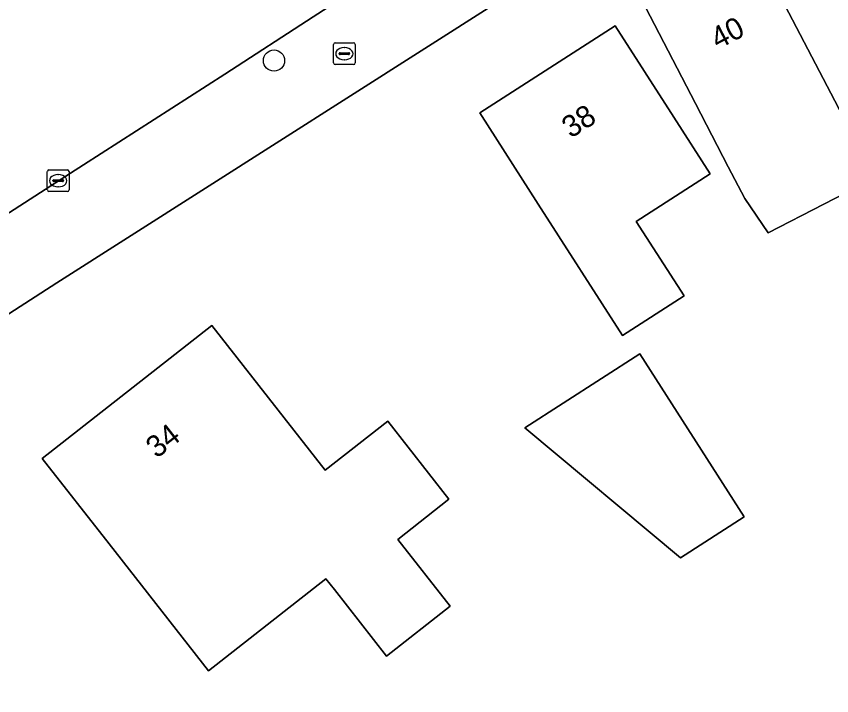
# Model space of a CAD drawing. Extents: x 160157 to 160921, y 381516 to 382045.
# Drawn here: x 160353.37 to 160390.97, y 381643.2 to 381674.5 of the extents above; entities that cross this region are included whole.
import ezdxf

# ---------------------------------------------------------------- set-up
doc = ezdxf.new("R2010")
doc.units = 0
for name, color, linetype in [('IMGEO_Boom', 7, 'Continuous'), ('IMGEO_Brandkraan', 7, 'Continuous'), ('IMGEO_Erf', 7, 'Continuous'), ('IMGEO_Kolk', 7, 'Continuous'), ('IMGEO_Pand', 7, 'Continuous'), ('IMGEO_Pand_nummerreeks', 7, 'Continuous'), ('IMGEO_Rijbaan_lokaal_open', 7, 'Continuous'), ('IMGEO_Voetpad_open', 7, 'Continuous')]:
    doc.layers.add(name, color=color, linetype=linetype)

msp = doc.modelspace()

# ---------------------------------------------------------------- linework, layer by layer
at = {"layer": 'IMGEO_Boom'}
msp.add_circle((160365.256, 381672.461), 0.489, dxfattribs=at)
at = {"layer": 'IMGEO_Brandkraan'}
for p, q in [((160368, 381672.35), (160368, 381673.202)), ((160368.075, 381673.276), (160368.927, 381673.276)), ((160369.001, 381673.202), (160369.001, 381672.35)), ((160368.259, 381672.77), (160368.259, 381672.782)), ((160368.697, 381672.733), (160368.299, 381672.733)), ((160368.302, 381672.819), (160368.7, 381672.819)), ((160368.488, 381673.056), (160368.513, 381673.056)), ((160368.743, 381672.782), (160368.743, 381672.77)), ((160368.511, 381672.496), (160368.486, 381672.496)), ((160368.927, 381672.276), (160368.075, 381672.276))]:
    msp.add_line(p, q, dxfattribs=at)
for points in [[(160368, 381672.35), (160368, 381673.202)], [(160368.075, 381673.276), (160368.927, 381673.276)], [(160369.001, 381673.202), (160369.001, 381672.35)], [(160368.927, 381672.276), (160368.075, 381672.276)]]:
    msp.add_lwpolyline(points, dxfattribs=at)
for centre, radius, start, end in [((160368.077, 381673.2), 0.0765, 91.552, 178.448), ((160368.077, 381673.2), 0.0765, 91.552, 178.448), ((160368.925, 381673.2), 0.0765, 1.552, 88.448), ((160368.925, 381673.2), 0.0765, 1.552, 88.448), ((160368.299, 381672.779), 0.0403, 85.8775, 175.7526), ((160368.296, 381672.769), 0.0366, 178.938, 274.7102), ((160368.7, 381672.776), 0.043, 264.8664, 352.4533), ((160368.704, 381672.781), 0.0386, 1.7309, 96.639), ((160368.077, 381672.352), 0.0765, 181.552, 268.448), ((160368.077, 381672.352), 0.0765, 181.552, 268.448), ((160368.925, 381672.352), 0.0765, 271.552, 358.448), ((160368.925, 381672.352), 0.0765, 271.552, 358.448)]:
    msp.add_arc(centre, radius, start, end, dxfattribs=at)
for centre, major_axis, ratio, start_param, end_param in [((160368.487, 381672.776), (-0.387, 0.002), 0.722429, 4.712389, 7.853982), ((160368.512, 381672.776), (-0.39, 0.002), 0.717154, 1.570796, 4.712389)]:
    msp.add_ellipse(centre, major_axis=major_axis, ratio=ratio, start_param=start_param, end_param=end_param, dxfattribs=at)
at = {"layer": 'IMGEO_Erf'}
for points in [[(160378.904, 381677.285), (160355.248, 381662.223), (160319.993, 381639.498)], [(160402.154, 381675.519), (160399.631, 381674.432), (160400.327, 381672.818), (160398.478, 381672.021), (160397.149, 381671.333), (160394.803, 381670.119), (160393.994, 381671.683), (160391.285, 381670.281), (160393.17, 381667.17), (160388.045, 381664.518), (160386.959, 381666.105), (160386.196, 381667.571), (160384.688, 381670.486), (160382.39, 381674.926)]]:
    msp.add_lwpolyline(points, dxfattribs=at)
for points in [[(160377.44, 381665.847), (160374.741, 381670.056), (160380.99, 381674.063), (160383.689, 381669.854), (160385.368, 381667.234), (160381.962, 381665.051), (160384.166, 381661.614), (160381.323, 381659.791)], [(160370.441, 381645.023), (160368.04, 381648.088), (160367.646, 381648.591), (160362.231, 381644.347), (160357.648, 381650.193), (160354.564, 381654.127), (160362.388, 381660.26), (160367.614, 381653.593), (160370.498, 381655.854), (160373.315, 381652.26), (160370.967, 381650.403), (160373.379, 381647.324)], [(160376.817, 381655.546), (160382.122, 381658.948), (160386.937, 381651.439), (160383.996, 381649.553)]]:
    msp.add_lwpolyline(points, close=True, dxfattribs=at)
at = {"layer": 'IMGEO_Kolk'}
for p, q in [((160354.803, 381666.498), (160354.803, 381667.35)), ((160354.878, 381667.424), (160355.73, 381667.424)), ((160355.291, 381667.204), (160355.316, 381667.204)), ((160355.804, 381667.35), (160355.804, 381666.498)), ((160355.062, 381666.918), (160355.062, 381666.93)), ((160355.5, 381666.881), (160355.102, 381666.881)), ((160355.105, 381666.967), (160355.503, 381666.967)), ((160355.546, 381666.93), (160355.546, 381666.918)), ((160355.73, 381666.424), (160354.878, 381666.424)), ((160355.314, 381666.644), (160355.289, 381666.644))]:
    msp.add_line(p, q, dxfattribs=at)
for points in [[(160354.803, 381666.498), (160354.803, 381667.35)], [(160354.878, 381667.424), (160355.73, 381667.424)], [(160355.804, 381667.35), (160355.804, 381666.498)], [(160355.73, 381666.424), (160354.878, 381666.424)]]:
    msp.add_lwpolyline(points, dxfattribs=at)
for centre, radius, start, end in [((160354.88, 381667.348), 0.0765, 91.552, 178.448), ((160354.88, 381667.348), 0.0765, 91.552, 178.448), ((160355.728, 381667.348), 0.0765, 1.552, 88.448), ((160355.728, 381667.348), 0.0765, 1.552, 88.448), ((160355.102, 381666.927), 0.0403, 85.8775, 175.7526), ((160355.099, 381666.917), 0.0366, 178.938, 274.7102), ((160355.503, 381666.924), 0.043, 264.8664, 352.4533), ((160355.507, 381666.929), 0.0386, 1.7309, 96.639), ((160354.88, 381666.5), 0.0765, 181.552, 268.448), ((160354.88, 381666.5), 0.0765, 181.552, 268.448), ((160355.728, 381666.5), 0.0765, 271.552, 358.448), ((160355.728, 381666.5), 0.0765, 271.552, 358.448)]:
    msp.add_arc(centre, radius, start, end, dxfattribs=at)
for centre, major_axis, ratio, start_param, end_param in [((160355.29, 381666.924), (-0.387, 0.002), 0.722429, 4.712389, 7.853982), ((160355.315, 381666.924), (-0.39, 0.002), 0.717154, 1.570796, 4.712389)]:
    msp.add_ellipse(centre, major_axis=major_axis, ratio=ratio, start_param=start_param, end_param=end_param, dxfattribs=at)
at = {"layer": 'IMGEO_Pand'}
for points in [[(160387.224, 381678.047), (160391.285, 381670.281), (160393.994, 381671.683), (160394.803, 381670.119), (160397.149, 381671.333), (160392.603, 381680.222), (160390.317, 381679.038), (160389.588, 381679.27)], [(160387.224, 381678.047), (160384.672, 381676.726), (160384.436, 381675.985), (160382.39, 381674.926), (160384.688, 381670.486), (160386.196, 381667.571), (160386.959, 381666.105), (160388.045, 381664.518), (160393.17, 381667.17), (160391.285, 381670.281)], [(160385.368, 381667.234), (160383.689, 381669.854), (160380.99, 381674.063), (160374.741, 381670.056), (160377.44, 381665.847), (160381.323, 381659.791), (160384.166, 381661.614), (160381.962, 381665.051)], [(160373.315, 381652.26), (160370.498, 381655.854), (160367.614, 381653.593), (160362.388, 381660.26), (160354.564, 381654.127), (160357.648, 381650.193), (160362.231, 381644.347), (160367.646, 381648.591), (160368.04, 381648.088), (160370.441, 381645.023), (160373.379, 381647.324), (160370.967, 381650.403)], [(160383.996, 381649.553), (160386.937, 381651.439), (160382.122, 381658.948), (160376.817, 381655.546)]]:
    msp.add_lwpolyline(points, close=True, dxfattribs=at)
at = {"layer": 'IMGEO_Rijbaan_lokaal_open'}
msp.add_lwpolyline([(160368.481, 381686.027), (160361.929, 381681.811), (160356.85, 381678.543), (160313.889, 381650.901), (160318.701, 381643.354), (160328.02, 381649.339), (160331.601, 381651.639), (160355.653, 381667.141), (160362.994, 381671.837), (160367.056, 381674.482), (160370.346, 381676.606), (160373.638, 381678.699)], dxfattribs=at)
at = {"layer": 'IMGEO_Voetpad_open'}
for points in [[(160373.638, 381678.699), (160370.346, 381676.606), (160367.056, 381674.482), (160362.994, 381671.837), (160355.653, 381667.141), (160331.601, 381651.639), (160328.02, 381649.339), (160318.701, 381643.354), (160316.716, 381642.028)], [(160355.248, 381662.223), (160378.904, 381677.285)], [(160319.993, 381639.498), (160355.248, 381662.223)]]:
    msp.add_lwpolyline(points, dxfattribs=at)

# ---------------------------------------------------------------- texts
at = {"layer": 'IMGEO_Pand_nummerreeks'}
for s, rotation, p in [('40', 27.4082, (160385.722, 381672.96)), ('38', 32.6689, (160378.943, 381668.854)), ('34', 38.0918, (160359.849, 381654.102))]:
    msp.add_text(s, height=1, rotation=rotation, dxfattribs=at).set_placement(p)

doc.saveas('drawing.dxf')
